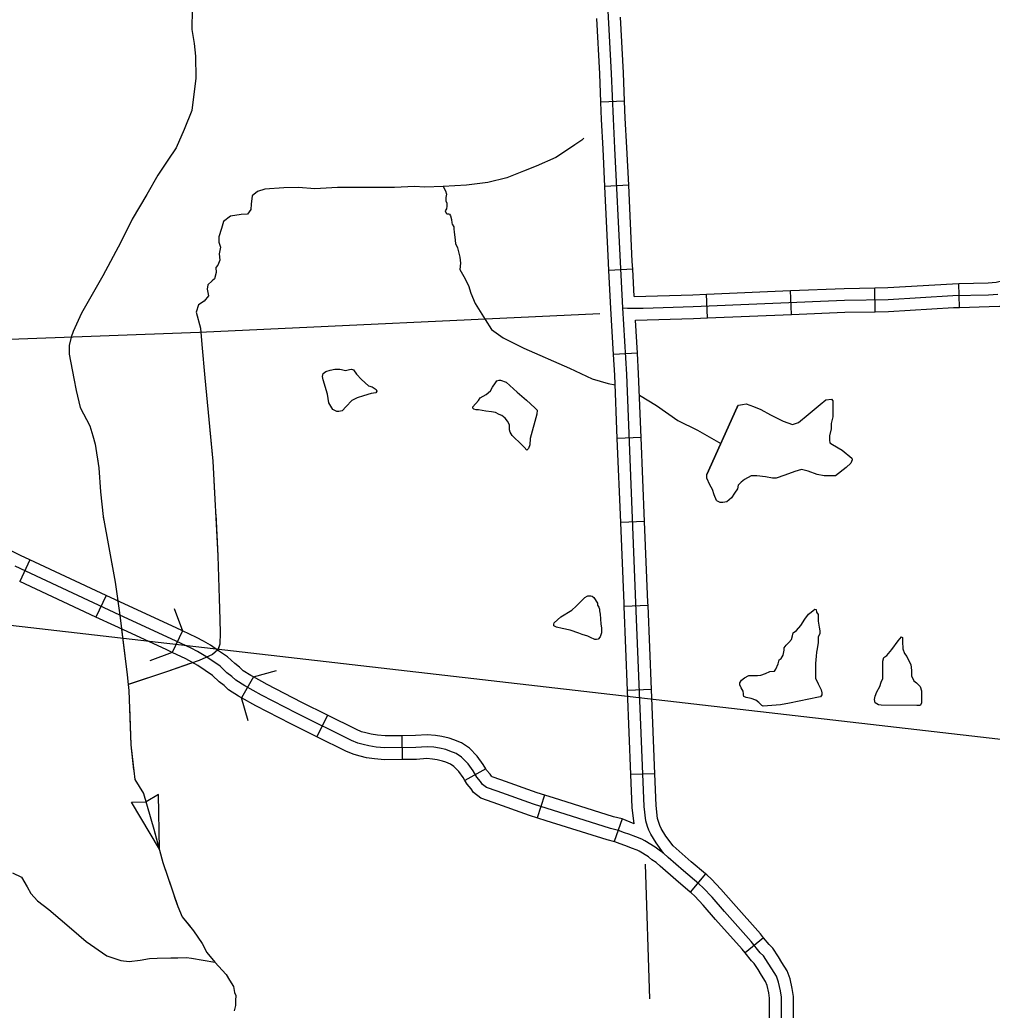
# Model space of a CAD drawing. Extents: x -5566 to 1759129, y -3726 to 731467.
# Drawn here: x -4559.17 to -4512.81, y 208.01 to 255.2 of the extents above; entities that cross this region are included whole.
import ezdxf

# ---------------------------------------------------------------- set-up
doc = ezdxf.new("R2010")
doc.units = 0
doc.layers.add('Default', color=7, linetype='Continuous')

msp = doc.modelspace()

# ---------------------------------------------------------------- linework, layer by layer
at = {"layer": 'Default'}
for p, q in [((-4530.335, 251.321), (-4531.473, 251.278)), ((-4530.143, 247.321), (-4531.281, 247.267)), ((-4529.951, 243.321), (-4531.088, 243.258)), ((-4514.38, 241.498), (-4514.409, 242.637)), ((-4526.388, 240.994), (-4526.435, 242.133)), ((-4522.382, 241.162), (-4522.429, 242.3)), ((-4518.389, 241.292), (-4518.408, 242.431)), ((-4529.725, 239.318), (-4530.863, 239.253)), ((-4529.546, 235.303), (-4530.684, 235.257)), ((-4529.383, 231.297), (-4530.521, 231.25)), ((-4558.684, 229.469), (-4559.166, 228.437)), ((-4555.051, 227.771), (-4555.534, 226.739)), ((-4529.22, 227.29), (-4530.358, 227.244)), ((-4551.416, 226.082), (-4551.897, 225.049)), ((-4548.033, 223.889), (-4548.591, 222.896)), ((-4529.057, 223.284), (-4530.196, 223.238)), ((-4544.499, 222.058), (-4545.005, 221.038)), ((-4540.956, 221.088), (-4540.947, 219.949)), ((-4536.957, 219.511), (-4537.947, 218.948)), ((-4528.895, 219.277), (-4530.033, 219.231)), ((-4552.551, 218.292), (-4553.146, 217.936)), ((-4552.512, 215.686), (-4552.551, 218.292)), ((-4534.16, 218.255), (-4534.502, 217.168)), ((-4553.848, 217.924), (-4553.155, 217.934)), ((-4552.512, 215.686), (-4553.848, 217.924)), ((-4530.455, 217.122), (-4530.842, 216.051)), ((-4526.476, 214.5), (-4527.212, 213.632)), ((-4523.709, 211.454), (-4524.597, 210.74))]:
    msp.add_line(p, q, dxfattribs=at)
for points in [[(-4528.475, 215.482), (-4528.84, 215.98), (-4529.093, 216.401), (-4529.177, 216.591), (-4529.247, 216.766), (-4529.324, 217.033), (-4529.402, 217.714), (-4529.795, 227.413), (-4530.238, 238.305), (-4530.419, 241.475), (-4530.54, 243.659), (-4530.797, 249.09), (-4530.873, 250.487), (-4530.955, 252.648), (-4531.13, 255.941), (-4531.19, 256.773), (-4531.205, 257.302), (-4531.19, 258.028), (-4531.188, 259.32), (-4531.136, 259.947), (-4531.147, 261.154), (-4531.268, 263.369)], [(-4547.316, 262.745), (-4550.87, 256.123), (-4550.948, 255.723), (-4550.965, 254.738), (-4550.847, 254.08), (-4550.792, 253.465), (-4550.775, 252.429), (-4550.968, 250.886), (-4551.324, 249.975), (-4551.712, 249.109), (-4552.106, 248.509), (-4552.594, 247.797), (-4553.116, 246.878), (-4553.808, 245.706), (-4554.358, 244.602), (-4555.202, 243.01), (-4556.225, 241.228), (-4556.624, 240.352), (-4556.725, 240.087), (-4556.811, 239.688), (-4556.819, 239.266), (-4556.596, 238.103), (-4556.475, 237.531), (-4556.296, 236.726)], [(-4442.574, 212.873), (-4809.846, 255.135)], [(-4531.473, 251.278), (-4531.524, 252.622), (-4531.665, 255.274)], [(-4530.335, 251.321), (-4530.386, 252.674), (-4530.527, 255.334)], [(-4531.281, 247.267), (-4531.366, 249.061), (-4531.442, 250.461), (-4531.473, 251.278)], [(-4530.143, 247.321), (-4530.228, 249.119), (-4530.304, 250.514), (-4530.335, 251.321)], [(-4532.283, 249.565), (-4532.37, 249.475), (-4532.702, 249.248), (-4533.005, 249.036), (-4533.609, 248.643), (-4534.547, 248.234), (-4535.159, 247.993), (-4535.956, 247.677), (-4536.86, 247.448), (-4537.881, 247.318), (-4538.984, 247.258), (-4539.858, 247.229), (-4540.346, 247.257), (-4541.309, 247.219), (-4542.229, 247.217), (-4542.932, 247.207), (-4544.029, 247.22), (-4545.097, 247.156), (-4545.887, 247.219), (-4546.585, 247.199), (-4547.493, 247.13), (-4547.829, 247.021), (-4548.093, 246.82), (-4548.132, 246.419), (-4548.146, 246.158), (-4548.309, 245.944), (-4548.61, 245.928), (-4549.115, 245.841), (-4549.459, 245.586), (-4549.556, 245.253), (-4549.672, 244.866), (-4549.682, 244.606), (-4549.593, 244.367), (-4549.668, 244.05), (-4549.63, 243.755), (-4549.731, 243.505), (-4549.824, 243.401), (-4549.811, 243.158), (-4549.888, 242.867), (-4550.003, 242.759), (-4550.211, 242.582), (-4550.234, 242.374), (-4550.171, 242.049), (-4550.379, 241.802), (-4550.651, 241.62), (-4550.755, 241.279), (-4550.547, 240.504), (-4550.484, 239.737), (-4550.347, 238.142)], [(-4529.951, 243.321), (-4529.971, 243.688), (-4530.143, 247.321)], [(-4538.984, 247.258), (-4538.876, 247.048), (-4538.831, 246.897), (-4538.863, 246.729), (-4538.863, 246.577), (-4538.818, 246.471), (-4538.818, 246.32), (-4538.833, 246.199), (-4538.893, 246.093), (-4538.838, 245.991), (-4538.818, 245.957), (-4538.727, 245.957), (-4538.69, 245.942), (-4538.642, 245.869), (-4538.591, 245.685), (-4538.576, 245.534), (-4538.561, 245.458), (-4538.481, 245.332), (-4538.484, 245.238), (-4538.455, 245.08), (-4538.425, 244.838), (-4538.395, 244.551), (-4538.295, 244.339), (-4538.189, 243.885), (-4538.165, 243.608), (-4538.187, 243.306), (-4537.998, 242.969), (-4537.775, 242.539), (-4537.669, 242.176), (-4537.457, 241.692), (-4536.988, 240.921), (-4536.686, 240.452), (-4536.127, 240.044), (-4535.144, 239.56), (-4532.967, 238.607), (-4531.88, 238.094), (-4531.124, 237.867), (-4530.788, 237.807)], [(-4531.088, 243.258), (-4531.109, 243.629), (-4531.281, 247.267)], [(-4530.863, 239.253), (-4530.988, 241.443), (-4531.088, 243.258)], [(-4529.879, 242.026), (-4529.951, 243.321)], [(-4518.408, 242.431), (-4517.796, 242.441), (-4514.711, 242.629), (-4514.409, 242.637)], [(-4514.409, 242.637), (-4513.007, 242.672), (-4512.629, 242.694), (-4512.315, 242.776), (-4511.948, 242.813), (-4511.632, 242.771), (-4511.447, 242.751), (-4510.42, 242.783)], [(-4530.419, 241.475), (-4530.2, 241.46), (-4529.459, 241.468), (-4527.07, 241.536), (-4519.853, 241.838), (-4517.774, 241.872), (-4514.686, 242.06), (-4512.984, 242.103), (-4512.539, 242.129)], [(-4529.879, 242.026), (-4527.09, 242.105), (-4526.435, 242.133)], [(-4526.435, 242.133), (-4522.429, 242.3)], [(-4522.429, 242.3), (-4519.869, 242.407), (-4518.408, 242.431)], [(-4514.38, 241.498), (-4512.96, 241.534), (-4512.449, 241.563), (-4512.112, 241.652), (-4511.967, 241.667), (-4511.77, 241.64), (-4511.492, 241.609), (-4510.914, 241.628)], [(-4531.514, 241.189), (-4550.606, 240.305), (-4569.549, 239.603)], [(-4522.382, 241.162), (-4519.836, 241.268), (-4518.389, 241.292)], [(-4518.389, 241.292), (-4517.752, 241.303), (-4514.662, 241.491), (-4514.38, 241.498)], [(-4529.815, 240.888), (-4527.05, 240.967), (-4526.388, 240.994)], [(-4529.725, 239.318), (-4529.815, 240.888)], [(-4526.388, 240.994), (-4522.382, 241.162)], [(-4529.546, 235.303), (-4529.669, 238.333), (-4529.725, 239.318)], [(-4530.684, 235.257), (-4530.807, 238.277), (-4530.863, 239.253)], [(-4543.609, 236.778), (-4543.801, 236.575), (-4543.951, 236.532), (-4544.058, 236.532), (-4544.24, 236.629), (-4544.433, 236.95), (-4544.497, 237.367), (-4544.711, 238.052), (-4544.732, 238.202), (-4544.711, 238.341), (-4544.582, 238.448), (-4544.368, 238.512), (-4544.144, 238.555), (-4543.919, 238.555), (-4543.833, 238.534), (-4543.646, 238.496)], [(-4543.646, 238.496), (-4543.448, 238.534), (-4543.357, 238.555), (-4543.256, 238.523), (-4543.117, 238.32), (-4542.871, 238.063), (-4542.539, 237.763), (-4542.373, 237.715), (-4542.175, 237.581), (-4542.148, 237.501), (-4542.196, 237.421), (-4542.41, 237.389), (-4542.785, 237.292), (-4543.085, 237.196), (-4543.341, 237.057), (-4543.609, 236.778)], [(-4550.347, 238.142), (-4549.957, 234.166), (-4549.728, 229.655), (-4549.638, 226.616), (-4549.612, 225.984), (-4549.638, 225.457), (-4549.726, 225.184), (-4549.988, 224.957), (-4550.617, 224.677), (-4552.124, 224.147), (-4554, 223.524)], [(-4550.347, 238.142), (-4550.2, 236.646)], [(-4536.311, 236.398), (-4536.483, 236.484), (-4536.675, 236.527), (-4536.953, 236.548), (-4537.296, 236.623), (-4537.414, 236.623), (-4537.531, 236.644), (-4537.574, 236.698), (-4537.574, 236.762), (-4537.307, 237.062), (-4537.221, 237.19), (-4537.071, 237.265), (-4536.943, 237.34), (-4536.729, 237.522), (-4536.632, 237.693), (-4536.493, 237.907), (-4536.429, 238.004), (-4536.322, 238.036), (-4536.247, 238.036), (-4535.99, 237.929), (-4535.466, 237.458)], [(-4535.466, 237.458), (-4535.017, 237.073), (-4534.61, 236.719), (-4534.503, 236.602), (-4534.514, 236.409), (-4534.835, 235.253), (-4534.856, 234.942), (-4534.91, 234.782), (-4534.995, 234.696), (-4535.124, 234.835), (-4535.402, 235.114), (-4535.53, 235.231), (-4535.691, 235.392), (-4535.787, 235.553), (-4535.83, 235.67), (-4535.83, 235.788), (-4535.83, 235.906), (-4535.926, 236.077), (-4536.033, 236.216), (-4536.194, 236.345), (-4536.311, 236.398)], [(-4529.628, 237.324), (-4528.814, 236.826), (-4527.801, 236.115), (-4526.863, 235.647), (-4525.754, 235.018)], [(-4523.387, 236.38), (-4522.773, 236.073), (-4522.332, 235.919), (-4522.045, 236.015), (-4521.584, 236.399), (-4521.009, 236.878), (-4520.741, 237.089), (-4520.472, 237.128), (-4520.415, 237.051), (-4520.415, 236.802), (-4520.415, 236.571), (-4520.415, 236.284), (-4520.491, 235.958), (-4520.491, 235.708), (-4520.568, 235.382), (-4520.568, 235.171), (-4520.549, 235.037), (-4520.434, 234.96), (-4519.973, 234.691), (-4519.513, 234.308), (-4519.494, 234.231), (-4519.552, 234.078), (-4519.782, 233.867), (-4520.28, 233.464), (-4520.453, 233.464), (-4520.817, 233.464), (-4521.162, 233.54), (-4521.584, 233.694), (-4521.91, 233.771), (-4522.217, 233.675), (-4522.697, 233.502)], [(-4556.296, 236.726), (-4555.827, 235.85), (-4555.689, 235.384), (-4555.569, 234.984), (-4555.397, 233.859), (-4555.319, 232.717), (-4555.194, 231.529), (-4554.623, 228.411), (-4554.394, 226.835), (-4554.048, 223.987), (-4554, 223.524), (-4553.971, 223.243), (-4553.88, 220.647), (-4553.687, 218.994), (-4553.264, 218.335), (-4552.783, 216.64), (-4552.341, 215.048), (-4551.856, 213.592), (-4551.638, 212.94), (-4551.42, 212.453), (-4550.882, 211.782), (-4550.47, 211.187), (-4550.245, 210.751), (-4549.863, 210.29)], [(-4556.296, 236.726), (-4555.827, 235.85), (-4555.689, 235.384), (-4555.682, 235.361)], [(-4522.697, 233.502), (-4523.118, 233.368), (-4523.291, 233.368), (-4523.617, 233.425), (-4524.039, 233.464), (-4524.307, 233.464), (-4524.614, 233.291), (-4524.787, 233.176), (-4524.921, 233.022), (-4524.959, 232.85), (-4525.094, 232.639), (-4525.247, 232.428), (-4525.458, 232.236), (-4525.65, 232.198), (-4525.784, 232.198), (-4525.937, 232.274), (-4525.957, 232.293), (-4526.072, 232.562), (-4526.146, 232.816), (-4526.28, 233.046), (-4526.417, 233.368), (-4526.417, 233.54), (-4524.979, 236.744), (-4524.902, 236.84), (-4524.71, 236.878), (-4524.538, 236.898), (-4524.192, 236.782), (-4523.847, 236.629), (-4523.387, 236.38)], [(-4524.979, 236.744), (-4526.417, 233.54)], [(-4550.102, 235.648), (-4549.957, 234.166), (-4549.88, 232.65)], [(-4530.521, 231.25), (-4530.684, 235.257)], [(-4529.383, 231.297), (-4529.546, 235.303)], [(-4555.477, 234.382), (-4555.397, 233.859), (-4555.319, 232.717), (-4555.194, 231.529), (-4555.169, 231.392)], [(-4558.684, 229.469), (-4559.136, 229.68), (-4559.943, 230.093), (-4560.659, 230.44), (-4560.673, 230.449), (-4560.684, 230.46), (-4560.712, 230.501), (-4560.88, 230.913), (-4561.11, 231.68)], [(-4549.829, 231.649), (-4549.728, 229.655), (-4549.698, 228.645)], [(-4529.22, 227.29), (-4529.226, 227.436), (-4529.383, 231.297)], [(-4530.358, 227.244), (-4530.364, 227.39), (-4530.521, 231.25)], [(-4554.988, 230.406), (-4554.623, 228.411), (-4554.492, 227.509)], [(-4555.051, 227.771), (-4558.684, 229.469)], [(-4554.394, 226.835), (-4559.387, 229.169)], [(-4555.534, 226.739), (-4559.166, 228.437)], [(-4551.416, 226.082), (-4551.715, 226.221), (-4554.154, 227.351), (-4555.051, 227.771)], [(-4549.668, 227.643), (-4549.638, 226.616), (-4549.612, 225.984), (-4549.638, 225.457), (-4549.733, 225.161)], [(-4532.845, 227.077), (-4532.652, 227.259), (-4532.438, 227.463), (-4532.235, 227.666), (-4532.128, 227.741), (-4532.085, 227.752), (-4531.946, 227.752), (-4531.882, 227.73), (-4531.796, 227.666), (-4531.636, 227.398), (-4531.636, 227.313), (-4531.571, 227.206), (-4531.539, 227.12), (-4531.539, 227.045), (-4531.507, 226.874), (-4531.486, 226.649), (-4531.464, 226.403), (-4531.443, 226.232), (-4531.443, 225.996), (-4531.497, 225.804), (-4531.604, 225.686), (-4531.678, 225.675), (-4531.753, 225.675), (-4531.957, 225.761), (-4532.085, 225.836), (-4532.363, 225.911), (-4532.513, 225.975)], [(-4551.806, 227.152), (-4551.416, 226.082)], [(-4532.513, 225.975), (-4532.93, 226.114), (-4533.316, 226.2), (-4533.583, 226.264), (-4533.711, 226.317), (-4533.711, 226.403), (-4533.701, 226.467), (-4533.369, 226.745), (-4532.845, 227.077)], [(-4530.196, 223.238), (-4530.358, 227.244)], [(-4529.057, 223.284), (-4529.22, 227.29)], [(-4523.023, 224.514), (-4522.975, 224.697), (-4522.869, 224.764), (-4522.783, 224.927), (-4522.735, 225.157), (-4522.735, 225.282), (-4522.639, 225.406), (-4522.505, 225.531), (-4522.38, 225.675), (-4522.332, 225.848), (-4522.294, 225.992), (-4522.15, 226.097), (-4521.939, 226.346), (-4521.738, 226.634), (-4521.565, 226.884), (-4521.45, 226.97), (-4521.354, 227.047), (-4521.268, 227.123), (-4521.21, 227.095), (-4521.191, 226.97), (-4521.105, 226.864), (-4521.105, 226.778), (-4521.105, 226.548), (-4521.057, 226.26), (-4521.028, 226.078), (-4521.028, 225.944), (-4521.105, 225.8), (-4521.115, 225.608), (-4521.115, 225.522), (-4521.153, 225.234), (-4521.182, 225.061), (-4521.201, 224.879), (-4521.239, 224.524)], [(-4551.897, 225.049), (-4552.195, 225.188), (-4554.635, 226.318), (-4555.534, 226.739)], [(-4522.863, 205.723), (-4522.855, 208.62), (-4522.904, 208.936), (-4522.995, 209.344), (-4523.1, 209.624), (-4523.325, 209.982), (-4523.486, 210.241), (-4523.711, 210.593), (-4523.872, 210.747), (-4524.3, 211.28), (-4525.577, 212.712), (-4526.167, 213.386), (-4526.592, 213.841), (-4526.795, 214.024), (-4527.528, 214.646), (-4528.265, 215.285), (-4528.475, 215.482), (-4528.693, 215.636), (-4528.875, 215.777), (-4529.367, 216.085), (-4529.514, 216.156), (-4529.802, 216.268), (-4530.131, 216.387), (-4530.341, 216.461), (-4530.628, 216.577), (-4531.016, 216.668), (-4534.686, 217.823), (-4536.418, 218.447), (-4536.921, 218.618), (-4537.114, 218.768), (-4537.199, 218.906), (-4537.385, 219.111), (-4537.552, 219.406), (-4537.799, 219.742), (-4538.106, 220.058), (-4538.373, 220.239), (-4538.671, 220.358), (-4538.863, 220.422), (-4539.158, 220.492), (-4539.425, 220.534), (-4539.753, 220.564), (-4540.281, 220.524), (-4541.768, 220.513), (-4542.186, 220.545), (-4542.528, 220.599), (-4542.801, 220.665), (-4543.052, 220.727), (-4543.362, 220.858), (-4545.983, 222.159), (-4547.647, 223.019), (-4548.445, 223.467), (-4548.861, 223.727), (-4549.061, 223.916), (-4549.29, 224.088), (-4549.622, 224.399), (-4550.018, 224.666), (-4550.382, 224.912), (-4550.692, 225.094), (-4550.999, 225.259), (-4551.955, 225.704), (-4554.394, 226.835)], [(-4554.313, 226.169), (-4554.048, 223.987), (-4554, 223.524), (-4553.993, 223.462)], [(-4548.033, 223.889), (-4548.155, 223.958), (-4548.511, 224.179), (-4548.692, 224.351), (-4548.924, 224.525), (-4549.266, 224.845), (-4549.699, 225.138), (-4550.078, 225.394), (-4550.413, 225.591), (-4550.744, 225.769), (-4551.416, 226.082)], [(-4518.113, 223.632), (-4518.027, 223.814), (-4518.027, 223.958), (-4518.027, 224.294), (-4518.027, 224.639), (-4517.979, 224.821), (-4517.845, 224.917), (-4517.596, 225.195), (-4517.289, 225.608), (-4517.145, 225.8), (-4517.097, 225.761), (-4517.097, 225.57), (-4517.078, 225.224), (-4517.001, 225.004), (-4516.876, 224.869), (-4516.781, 224.649), (-4516.694, 224.486), (-4516.656, 224.188)], [(-4551.897, 225.049), (-4552.967, 224.659)], [(-4548.591, 222.896), (-4548.735, 222.977), (-4549.212, 223.274), (-4549.429, 223.48), (-4549.657, 223.651), (-4549.978, 223.952), (-4550.337, 224.194), (-4550.686, 224.43), (-4550.971, 224.598), (-4551.254, 224.75), (-4551.897, 225.049)], [(-4551.089, 224.511), (-4552.124, 224.147), (-4553.937, 223.545)], [(-4548.033, 223.889), (-4546.936, 224.197)], [(-4521.239, 224.524), (-4521.239, 224.112), (-4521.239, 223.824), (-4521.115, 223.565), (-4520.971, 223.277), (-4520.942, 223.124), (-4520.942, 223.037), (-4520.999, 222.941), (-4521.087, 222.929), (-4522.476, 222.644), (-4522.898, 222.558), (-4523.732, 222.5), (-4523.799, 222.519), (-4523.933, 222.663), (-4524.077, 222.778), (-4524.307, 222.865), (-4524.547, 222.913), (-4524.653, 222.951), (-4524.672, 223.028), (-4524.672, 223.085), (-4524.681, 223.21), (-4524.787, 223.373), (-4524.844, 223.507), (-4524.844, 223.603), (-4524.758, 223.728), (-4524.614, 223.843), (-4524.422, 223.958), (-4524.24, 223.958), (-4524.001, 223.958), (-4523.838, 223.968), (-4523.627, 224.044), (-4523.416, 224.14), (-4523.195, 224.169), (-4523.128, 224.255), (-4523.023, 224.514)], [(-4544.499, 222.058), (-4545.726, 222.667), (-4547.377, 223.52), (-4548.033, 223.889)], [(-4516.656, 224.188), (-4516.656, 223.948), (-4516.55, 223.709), (-4516.416, 223.603), (-4516.253, 223.44), (-4516.186, 223.219), (-4516.186, 222.884), (-4516.186, 222.644), (-4516.244, 222.529), (-4516.407, 222.519), (-4518.104, 222.538), (-4518.238, 222.558), (-4518.391, 222.654), (-4518.43, 222.817), (-4518.401, 222.97), (-4518.315, 223.181), (-4518.171, 223.44), (-4518.113, 223.632)], [(-4528.895, 219.277), (-4529.057, 223.284)], [(-4545.005, 221.038), (-4546.241, 221.651), (-4547.917, 222.518), (-4548.591, 222.896)], [(-4548.283, 221.799), (-4548.591, 222.896)], [(-4530.033, 219.231), (-4530.196, 223.238)], [(-4553.943, 222.462), (-4553.88, 220.647), (-4553.742, 219.463)], [(-4540.956, 221.088), (-4541.749, 221.083), (-4542.12, 221.111), (-4542.417, 221.158), (-4542.666, 221.218), (-4542.872, 221.269), (-4543.124, 221.376), (-4544.499, 222.058)], [(-4540.947, 219.949), (-4541.788, 219.943), (-4542.252, 219.979), (-4542.64, 220.04), (-4542.937, 220.112), (-4543.233, 220.185), (-4543.6, 220.341), (-4545.005, 221.038)], [(-4536.957, 219.511), (-4537.073, 219.716), (-4537.363, 220.111), (-4537.738, 220.496), (-4538.104, 220.746), (-4538.476, 220.893), (-4538.707, 220.97), (-4539.047, 221.051), (-4539.354, 221.099), (-4539.749, 221.136), (-4540.305, 221.093), (-4540.956, 221.088)], [(-4537.947, 218.948), (-4538.031, 219.095), (-4538.235, 219.374), (-4538.474, 219.62), (-4538.641, 219.733), (-4538.866, 219.823), (-4539.019, 219.874), (-4539.268, 219.932), (-4539.496, 219.969), (-4539.758, 219.993), (-4540.257, 219.954), (-4540.947, 219.949)], [(-4533.734, 218.121), (-4534.504, 218.363), (-4536.23, 218.985), (-4536.647, 219.127), (-4536.684, 219.155), (-4536.742, 219.249), (-4536.92, 219.447), (-4536.957, 219.511)], [(-4529.881, 216.889), (-4529.97, 217.67), (-4530.033, 219.231)], [(-4528.026, 215.832), (-4528.365, 216.296), (-4528.587, 216.664), (-4528.652, 216.812), (-4528.708, 216.952), (-4528.764, 217.145), (-4528.833, 217.758), (-4528.895, 219.277)], [(-4553.401, 218.548), (-4553.264, 218.335), (-4552.783, 216.64), (-4552.518, 215.684)], [(-4534.076, 217.034), (-4534.868, 217.283), (-4536.607, 217.91), (-4537.196, 218.11), (-4537.544, 218.381), (-4537.656, 218.562), (-4537.849, 218.776), (-4537.947, 218.948)], [(-4529.881, 216.889), (-4530.455, 217.122), (-4530.865, 217.218), (-4533.734, 218.121)], [(-4530.278, 215.835), (-4530.323, 215.851), (-4530.543, 215.928), (-4530.801, 216.033), (-4531.166, 216.118), (-4534.076, 217.034)], [(-4527.212, 213.632), (-4527.899, 214.214), (-4528.646, 214.862), (-4528.836, 215.039), (-4529.032, 215.178), (-4529.201, 215.309), (-4529.642, 215.586), (-4529.74, 215.633), (-4530.002, 215.735), (-4530.278, 215.835)], [(-4526.476, 214.5), (-4527.157, 215.079), (-4528.026, 215.832)], [(-4529.352, 214.971), (-4529.144, 208.546)], [(-4559.512, 214.547), (-4559.08, 214.342), (-4558.81, 213.883), (-4558.633, 213.566), (-4558.328, 213.213), (-4557.783, 212.806), (-4556.699, 211.89), (-4556.006, 211.278), (-4555.02, 210.589), (-4554.35, 210.367), (-4553.96, 210.334), (-4553.427, 210.389), (-4552.99, 210.465), (-4552.626, 210.483), (-4551.97, 210.503), (-4551.627, 210.503), (-4551.221, 210.518), (-4550.976, 210.484), (-4549.863, 210.29)], [(-4552.233, 214.723), (-4551.856, 213.592), (-4551.757, 213.297)], [(-4523.709, 211.454), (-4523.865, 211.649), (-4525.15, 213.09), (-4525.744, 213.768), (-4526.192, 214.248), (-4526.42, 214.453), (-4526.476, 214.5)], [(-4524.597, 210.74), (-4524.735, 210.912), (-4526.004, 212.335), (-4526.589, 213.004), (-4526.991, 213.435), (-4527.17, 213.596), (-4527.212, 213.632)], [(-4551.757, 213.297), (-4551.638, 212.94), (-4551.42, 212.453), (-4551.048, 211.99)], [(-4522.288, 207.463), (-4522.285, 208.664), (-4522.344, 209.042), (-4522.448, 209.507), (-4522.587, 209.878), (-4522.842, 210.284), (-4523.004, 210.545), (-4523.268, 210.957), (-4523.451, 211.133), (-4523.709, 211.454)], [(-4550.464, 211.176), (-4550.245, 210.751), (-4549.863, 210.29)], [(-4523.427, 207.466), (-4523.424, 208.577), (-4523.464, 208.83), (-4523.542, 209.181), (-4523.613, 209.37), (-4523.808, 209.68), (-4523.968, 209.938), (-4524.154, 210.229), (-4524.293, 210.362), (-4524.597, 210.74)], [(-4549.863, 210.29), (-4549.323, 209.708), (-4549.172, 209.433), (-4548.986, 209.136), (-4548.933, 208.856), (-4548.866, 208.701), (-4548.892, 208.463), (-4548.89, 208.223), (-4548.951, 207.98)]]:
    msp.add_lwpolyline(points, dxfattribs=at)

doc.saveas('drawing.dxf')
